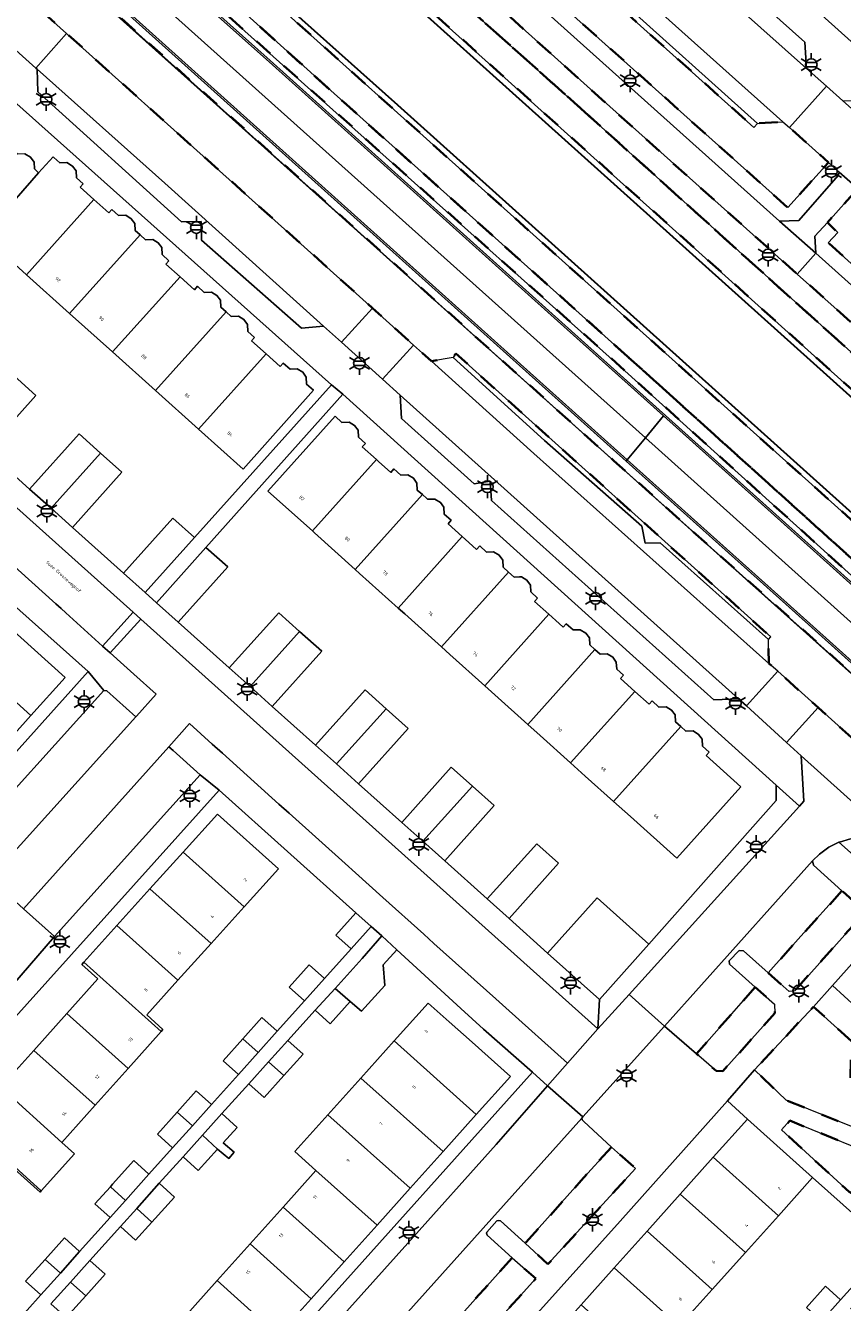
# Model space of a CAD drawing. Extents: x 105780 to 185197, y 477999 to 525027.
# Tile 74 of 562: x 105873 to 105963, y 479051 to 479191. Entities that reach past the tile are written whole.
import ezdxf
from ezdxf.enums import TextEntityAlignment as Align

# ---------------------------------------------------------------- set-up
doc = ezdxf.new("R2010")
doc.units = 0
doc.linetypes.add('XX-HIDDEN', pattern=[4, 2, -2])
for name, color, linetype, lineweight in [('B-GV-GR-MATERIAALGRENS-G', 252, 'XX-HIDDEN', 35), ('B-RO-IE-MEUBILAIR_WEGMEUBILAIR-S', 252, 'Continuous', 25), ('B-RO-IE-TERREINAFSCHEIDING_KUNSTMATIG_HEKWERK-G', 252, 'IE-TERREINAFSCHEIDING-KUNSTMATIG', 18), ('B-WE-GK-KADEMUUR-G', 252, 'Continuous', 18), ('B-WE-GW-WATERGANG_SLOOT_INSTEEK-G', 252, 'Continuous', 30), ('B-XX-KG-KADASTRAAL_BEBOUWING-G', 252, 'Continuous', 20), ('B1-WE-GW-TALUD_KRUIN-G', 252, 'Continuous', 25), ('B1-WE-OG-BEBOUWING-T18', 7, 'Continuous', 18), ('B1-WE-OG-TERREIN_ERF-GV', 252, 'Continuous', 18), ('B1-WE-OG-TOPOGRAFIE-T18', 10, 'Continuous', 18), ('B1-WE-VH-VERHARDING_ASFALT-GV', 252, 'Continuous', 18), ('B1-WE-VH-VERHARDING_BETON-GV', 252, 'Continuous', 18), ('B1-WE-VH-VERHARDING_BETONSTRAATSTEEN-GV', 252, 'Continuous', 18), ('B1-WE-VH-VERHARDING_TEGEL-GV', 252, 'Continuous', 18)]:
    doc.layers.add(name, color=color, linetype=linetype, lineweight=lineweight)
doc.styles.add('NLCS-ISO', font='NLCS-ISO.ttf')
doc.styles.add('NLCS-ISO-M200-T18', font='NLCS-ISO.ttf', dxfattribs={"height": 0.36})
doc.linetypes.add('IE-TERREINAFSCHEIDING-KUNSTMATIG', pattern='A,4,[82,NLCS.SHX,S=0.75,R=90,X=0,Y=0],4,-2', length=10)

# ---------------------------------------------------------------- blocks, each defined once
blk = doc.blocks.new('B-SIE-WEG_LICHTMAST-SO')
at = {"ltscale": 0.1}
for p, q in [((-1.1, 0.63), (-2.19, 1.27)), ((0, 1.27), (0, 2.53)), ((1.1, 0.63), (2.19, 1.27)), ((-1.1, -0.63), (-2.19, -1.27)), ((0, -1.27), (0, -2.53)), ((1.1, -0.63), (2.19, -1.27))]:
    blk.add_line(p, q, dxfattribs=at)
at = {"flags": 128}
for points in [[(-1.16, 0.5), (1.16, 0.5)], [(-1.16, -0.5), (1.16, -0.5)]]:
    blk.add_lwpolyline(points, dxfattribs=at)
at = {"ltscale": 0.1}
blk.add_circle((0, 0), 1.27, dxfattribs=at)
at = {"style": 'NLCS-ISO'}
blk.add_attdef('TYPE', text='', height=1.8, dxfattribs=at).set_placement((0, 2.53), align=Align.BOTTOM_CENTER)

msp = doc.modelspace()

# ---------------------------------------------------------------- linework, layer by layer
at = {"layer": 'B-GV-GR-MATERIAALGRENS-G', "flags": 128}
for points in [[(105920.923, 479208.798), (105915.723, 479213.514), (105905.368, 479221.765), (105905.623, 479222.053), (105903.07, 479224.243), (105901.876, 479223.103), (105902.056, 479220.428), (105918.638, 479205.345), (105956.857, 479171.118), (105961.325, 479176.026), (105957.042, 479179.85), (105956.329, 479180.487), (105953.571, 479180.314), (105953.166, 479179.869)], [(105939.877, 479179.925), (105896.946, 479218.491), (105896.138, 479217.514), (105896.268, 479217.401), (105896.035, 479217.139), (105895.448, 479216.479), (105911.867, 479201.908), (105934.221, 479181.953), (105952.225, 479165.683), (105983.564, 479137.568), (106000, 479122.916), (106001.822, 479121.292), (106006.945, 479117.458), (106007.087, 479117.465), (106007.381, 479117.168), (106008.544, 479118.506), (106000, 479126.146), (105968.964, 479153.959), (105957.901, 479163.835)], [(105934.221, 479181.953), (105911.867, 479201.908), (105895.448, 479216.479), (105893.584, 479214.383), (105950.394, 479163.324), (106001.767, 479117.152), (106002.444, 479116.543), (106006.945, 479117.458), (106001.822, 479121.292), (106000, 479122.916), (105983.564, 479137.568), (105952.225, 479165.683)], [(105884.467, 479204.121), (105906.877, 479183.894), (105939.332, 479154.842), (105995.66, 479104.056), (105995.376, 479108.648), (105943.164, 479155.477), (105913.814, 479181.801), (105886.458, 479206.335)], [(105939.332, 479154.842), (105906.877, 479183.894), (105884.467, 479204.121), (105884.233, 479203.858), (105884.001, 479203.596), (105883.914, 479203.67), (105883.399, 479203.02), (105939.053, 479153.267), (105963.828, 479130.888), (105994.808, 479103.103), (105995.66, 479104.056)], [(105877.665, 479197.493), (105877.749, 479197.586), (105878.102, 479197.972), (105878.04, 479198.031), (105877.881, 479197.853), (105877.834, 479197.801), (105877.526, 479197.461), (105874.192, 479193.544), (105877.988, 479190.143), (105911.437, 479160.119), (105915.93, 479156.078), (105917.902, 479154.305), (105920.254, 479154.698), (105920.564, 479155.143), (105955.013, 479124.165), (105954.745, 479123.884), (105954.811, 479121.274), (105955.775, 479120.406), (105960.174, 479116.442), (105963.822, 479113.155), (105965.738, 479115.364), (105967.772, 479113.632), (105965.865, 479111.314), (105967.416, 479109.916), (105969.289, 479111.975), (105974.549, 479107.266), (105974.231, 479106.911), (105975.011, 479106.212), (106000, 479083.841), (106008.397, 479076.328), (106008.22, 479076.115), (106014.205, 479070.792), (106018.552, 479071.109), (106000, 479087.768), (105969.795, 479114.892), (105937.855, 479143.418), (105925.486, 479154.503), (105877.646, 479197.472)], [(105973.583, 479161.697), (105973.967, 479162.117), (105973.822, 479164.828), (105972.171, 479166.309), (105969.577, 479168.636), (105964.519, 479173.174), (105961.193, 479169.472), (105962.329, 479168.369), (105961.292, 479167.249), (105968.1, 479161.119), (105980.78, 479149.701), (106000, 479132.538), (106005.948, 479127.185), (106009.444, 479124.039), (106009.808, 479124.457), (106011.495, 479122.932), (106013.12, 479124.73), (106010.494, 479127.648), (106006.125, 479133.625), (106003.296, 479133.96), (106002.882, 479133.547), (106002.138, 479134.668), (106000, 479137.367), (105998.792, 479138.703), (105997.405, 479140.069), (105993.437, 479143.81)], [(105962.792, 479096.413), (105958.309, 479091.443), (105954.712, 479087.454), (105957.028, 479085.391), (105957.627, 479085.49), (105964.638, 479093.314), (105964.514, 479094.856)], [(105953.309, 479085.874), (105950.754, 479082.975), (105946.881, 479078.58), (105949.023, 479076.721), (105949.754, 479076.691), (105955.458, 479083.025), (105955.406, 479084.004)], [(105963.83, 479079.964), (105959.673, 479083.738), (105953.233, 479076.828), (105956.7, 479073.503), (105966.654, 479069.494), (105978.466, 479064.645), (105979.503, 479065.734), (105972.118, 479072.439), (105968.462, 479073.94), (105963.721, 479075.85)], [(105963.566, 479063.496), (105974.183, 479059.215), (105974.949, 479053.311), (105981.336, 479060.231), (105978.893, 479062.492), (105978.181, 479062.74), (105968.515, 479066.618), (105957.104, 479071.278), (105956.195, 479070.269)], [(105937.571, 479068.397), (105934.274, 479064.718), (105928.146, 479057.878), (105930.63, 479055.593), (105940.214, 479066.061)], [(105926.714, 479056.282), (105921.49, 479050.46), (105915.766, 479044.082), (105918.235, 479041.736), (105929.293, 479054.004)]]:
    msp.add_lwpolyline(points, close=True, dxfattribs=at)
at = {"layer": 'B-RO-IE-TERREINAFSCHEIDING_KUNSTMATIG_HEKWERK-G', "flags": 128}
msp.add_lwpolyline([(105877.526, 479197.461), (106018.552, 479071.109)], dxfattribs=at)
at = {"layer": 'B-WE-GK-KADEMUUR-G', "flags": 128}
for points in [[(105780.506, 479314.962), (105803.335, 479294.468), (105861.245, 479242.48), (105888.773, 479217.777), (105890.39, 479216.316), (105893.123, 479213.862), (105950.062, 479162.747), (106001.588, 479116.491), (105995.321, 479109.471), (105943.577, 479155.947), (105914.187, 479182.345), (105886.813, 479206.76), (105882.524, 479210.784), (105845.165, 479244.34), (105800.291, 479284.645), (105780.506, 479302.415)], [(105780.506, 479301.362), (105799.647, 479284.195), (105843.912, 479244.494), (105882.092, 479210.251), (105886.458, 479206.335), (105913.814, 479181.801), (105943.164, 479155.477), (105995.376, 479108.648), (106000.1, 479113.925), (106002.444, 479116.543), (106001.767, 479117.152), (105950.394, 479163.324), (105893.584, 479214.383)]]:
    msp.add_lwpolyline(points, dxfattribs=at)
at = {"layer": 'B-WE-GW-WATERGANG_SLOOT_INSTEEK-G', "flags": 128}
msp.add_lwpolyline([(105780.506, 479302.415), (105800.291, 479284.645), (105845.165, 479244.34), (105882.524, 479210.784), (105886.813, 479206.76), (105914.187, 479182.345), (105943.577, 479155.947), (105995.321, 479109.471), (106001.588, 479116.491), (105950.062, 479162.747), (105893.123, 479213.862), (105890.39, 479216.316), (105888.773, 479217.777), (105861.245, 479242.48), (105803.335, 479294.468), (105780.506, 479314.962)], dxfattribs=at)
at = {"layer": 'B-XX-KG-KADASTRAAL_BEBOUWING-G', "flags": 128}
for points in [[(105874.921, 479174.914), (105874.459, 479175.326), (105874.419, 479176.088), (105874.03, 479176.611), (105873.421, 479176.983), (105872.643, 479176.956), (105871.889, 479177.624), (105871.557, 479177.251), (105869.975, 479178.664), (105862.581, 479170.421), (105867.278, 479166.188)], [(105880.969, 479171.984), (105879.473, 479173.324), (105879.806, 479173.696), (105879.061, 479174.363), (105879.021, 479175.125), (105878.632, 479175.649), (105878.024, 479176.02), (105877.245, 479175.993), (105876.593, 479176.573), (105876.501, 479176.655), (105874.921, 479174.914), (105867.278, 479166.188), (105867.411, 479166.068), (105869.027, 479167.864), (105873.596, 479163.765)], [(105886.011, 479168.137), (105885.489, 479168.604), (105885.446, 479169.366), (105885.059, 479169.89), (105884.451, 479170.261), (105883.672, 479170.234), (105882.93, 479170.897), (105882.597, 479170.525), (105880.969, 479171.984), (105873.596, 479163.765), (105878.303, 479159.543)], [(105890.386, 479163.546), (105888.845, 479164.926), (105889.179, 479165.298), (105888.435, 479165.965), (105888.394, 479166.727), (105888.005, 479167.251), (105887.397, 479167.622), (105886.618, 479167.595), (105886.011, 479168.137), (105878.303, 479159.543), (105883.008, 479155.322)], [(105895.429, 479159.7), (105894.862, 479160.206), (105894.821, 479160.968), (105894.431, 479161.492), (105893.824, 479161.863), (105893.045, 479161.836), (105892.303, 479162.499), (105891.97, 479162.127), (105890.386, 479163.546), (105883.008, 479155.322), (105887.715, 479151.1)], [(105899.804, 479155.109), (105898.219, 479156.528), (105898.552, 479156.9), (105897.808, 479157.567), (105897.767, 479158.329), (105897.378, 479158.853), (105896.77, 479159.224), (105895.991, 479159.197), (105895.429, 479159.7), (105887.715, 479151.1), (105892.421, 479146.879)], [(105899.804, 479155.109), (105892.421, 479146.879), (105897.28, 479142.52), (105904.979, 479151.14), (105904.235, 479151.807), (105904.195, 479152.57), (105903.806, 479153.094), (105903.198, 479153.465), (105902.419, 479153.438), (105901.677, 479154.1), (105901.344, 479153.729)], [(105872.25, 479152.705), (105866.859, 479146.667), (105869.228, 479144.546), (105874.628, 479150.577)], [(105911.884, 479143.557), (105910.328, 479144.955), (105910.662, 479145.327), (105909.921, 479145.992), (105909.88, 479146.754), (105909.491, 479147.278), (105908.883, 479147.649), (105908.104, 479147.622), (105907.352, 479148.297), (105900.005, 479140.111), (105904.867, 479135.747)], [(105881.676, 479144.27), (105879.342, 479146.358), (105873.942, 479140.327), (105876.284, 479138.231)], [(105881.676, 479144.27), (105876.284, 479138.231), (105878.626, 479136.135), (105884.026, 479142.166)], [(105916.893, 479139.734), (105916.344, 479140.227), (105916.303, 479140.989), (105915.912, 479141.513), (105915.306, 479141.884), (105914.527, 479141.856), (105913.774, 479142.533), (105913.439, 479142.16), (105912.103, 479143.36), (105911.884, 479143.557), (105904.867, 479135.747), (105905.09, 479135.547), (105909.548, 479131.545)], [(105921.266, 479135.137), (105919.701, 479136.54), (105920.036, 479136.913), (105919.291, 479137.581), (105919.251, 479138.343), (105918.862, 479138.866), (105918.254, 479139.238), (105917.475, 479139.211), (105917.375, 479139.301), (105916.893, 479139.734), (105909.548, 479131.545), (105910.027, 479131.115), (105914.256, 479127.32)], [(105891.987, 479135.04), (105889.611, 479137.166), (105884.211, 479131.135), (105886.587, 479129.009)], [(105926.332, 479131.261), (105925.733, 479131.801), (105925.692, 479132.563), (105925.303, 479133.087), (105924.695, 479133.458), (105923.915, 479133.431), (105923.164, 479134.106), (105922.83, 479133.734), (105921.978, 479134.498), (105921.266, 479135.137), (105914.256, 479127.32), (105914.964, 479126.684), (105918.988, 479123.072)], [(105893.227, 479133.948), (105887.817, 479127.907), (105890.203, 479125.77), (105895.613, 479131.811)], [(105930.737, 479126.636), (105929.173, 479128.04), (105929.507, 479128.412), (105928.761, 479129.08), (105928.722, 479129.84), (105928.333, 479130.366), (105927.725, 479130.737), (105927.51, 479130.73), (105926.944, 479130.71), (105926.332, 479131.261), (105918.988, 479123.072), (105919.901, 479122.253), (105923.723, 479118.823)], [(105903.475, 479124.772), (105901.192, 479126.816), (105895.782, 479120.775), (105898.061, 479118.735)], [(105935.765, 479122.794), (105935.204, 479123.298), (105935.163, 479124.06), (105934.774, 479124.584), (105934.166, 479124.955), (105933.387, 479124.928), (105932.634, 479125.604), (105932.3, 479125.233), (105931.851, 479125.636), (105930.737, 479126.636), (105923.723, 479118.823), (105924.838, 479117.822), (105928.418, 479114.608)], [(105867.344, 479121.606), (105874.068, 479115.577), (105877.808, 479119.72), (105871.11, 479125.787)], [(105903.475, 479124.772), (105898.061, 479118.735), (105900.481, 479116.568), (105905.891, 479122.609)], [(105867.344, 479121.606), (105865.585, 479123.191), (105861.966, 479119.174), (105863.726, 479117.589), (105870.445, 479111.564), (105874.068, 479115.577)], [(105940.125, 479118.208), (105938.561, 479119.611), (105938.896, 479119.984), (105938.152, 479120.65), (105938.111, 479121.414), (105937.722, 479121.938), (105937.544, 479122.047), (105937.114, 479122.309), (105936.335, 479122.282), (105935.765, 479122.794), (105928.418, 479114.608), (105929.775, 479113.39), (105933.114, 479110.393)], [(105912.925, 479116.31), (105910.627, 479118.368), (105905.217, 479112.327), (105907.511, 479110.273)], [(105945.161, 479114.36), (105944.593, 479114.871), (105944.552, 479115.633), (105944.163, 479116.155), (105943.555, 479116.528), (105942.776, 479116.501), (105942.023, 479117.176), (105941.689, 479116.805), (105940.125, 479118.208), (105933.114, 479110.393), (105934.711, 479108.959), (105937.816, 479106.172)], [(105912.925, 479116.31), (105907.511, 479110.273), (105909.915, 479108.12), (105915.325, 479114.161)], [(105945.161, 479114.36), (105937.816, 479106.172), (105939.648, 479104.528), (105944.734, 479099.963), (105951.746, 479107.777), (105947.951, 479111.185), (105948.285, 479111.557), (105947.541, 479112.225), (105947.5, 479112.987), (105947.382, 479113.145), (105947.111, 479113.511), (105946.503, 479113.882), (105945.724, 479113.855)], [(105922.362, 479107.861), (105920.054, 479109.927), (105914.644, 479103.886), (105916.945, 479101.826)], [(105922.362, 479107.861), (105916.945, 479101.826), (105919.342, 479099.679), (105924.752, 479105.72)], [(105890.723, 479100.645), (105897.408, 479094.651), (105901.168, 479098.816), (105894.477, 479104.803)], [(105923.989, 479095.518), (105926.383, 479093.374), (105931.793, 479099.415), (105929.399, 479101.559)], [(105890.723, 479100.645), (105887.099, 479096.631), (105893.784, 479090.637), (105897.408, 479094.651)], [(105887.099, 479096.631), (105883.476, 479092.618), (105890.162, 479086.624), (105893.784, 479090.637)], [(105941.667, 479090.574), (105935.999, 479095.649), (105930.589, 479089.608), (105936.257, 479084.533)], [(105909.621, 479094.012), (105907.436, 479091.576), (105909.106, 479090.079), (105911.291, 479092.515)], [(105883.476, 479092.618), (105879.853, 479088.605), (105888.318, 479081.015), (105888.518, 479081.239), (105886.745, 479082.839), (105890.162, 479086.624)], [(105912.621, 479088.305), (105914.088, 479089.937), (105912.469, 479091.49), (105910.318, 479089.023), (105907.344, 479085.719), (105909.017, 479084.299), (105910.254, 479083.252), (105912.792, 479086.066)], [(105879.853, 479088.605), (105879.64, 479088.369), (105881.404, 479086.771), (105878.015, 479082.992), (105884.71, 479076.988), (105888.318, 479081.015)], [(105906.181, 479086.816), (105904.511, 479088.313), (105902.326, 479085.878), (105903.996, 479084.381)], [(105909.017, 479084.299), (105907.344, 479085.719), (105905.162, 479083.366), (105906.829, 479081.866)], [(105922.33, 479079.875), (105919.827, 479082.094), (105917.513, 479084.121), (105913.795, 479079.99), (105922.789, 479071.939), (105926.531, 479076.113)], [(105878.015, 479082.992), (105874.405, 479078.966), (105881.103, 479072.96), (105884.71, 479076.988)], [(105901.017, 479081.057), (105899.348, 479082.554), (105897.274, 479080.242), (105898.944, 479078.745)], [(105898.944, 479078.745), (105897.274, 479080.242), (105895.099, 479077.816), (105896.769, 479076.319)], [(105874.405, 479078.966), (105870.796, 479074.941), (105877.449, 479068.882), (105881.103, 479072.96)], [(105902.176, 479080.049), (105900.083, 479077.723), (105901.753, 479076.226), (105903.843, 479078.549)], [(105913.795, 479079.99), (105910.163, 479075.938), (105919.181, 479067.914), (105922.789, 479071.939)], [(105901.753, 479076.226), (105900.083, 479077.723), (105897.92, 479075.318), (105899.587, 479073.818)], [(105870.796, 479074.941), (105867.393, 479071.146), (105865.615, 479072.739), (105865.409, 479072.509), (105875.217, 479063.611), (105878.831, 479067.643), (105877.449, 479068.882)], [(105910.163, 479075.938), (105906.559, 479071.916), (105915.572, 479063.889), (105919.181, 479067.914)], [(105893.83, 479073.04), (105892.16, 479074.537), (105890.066, 479072.201), (105891.735, 479070.704)], [(105865.409, 479072.509), (105861.799, 479068.483), (105868.499, 479062.476), (105871.928, 479066.298), (105873.701, 479064.697), (105875.082, 479063.46), (105875.217, 479063.611)], [(105891.735, 479070.704), (105890.066, 479072.201), (105887.912, 479069.799), (105889.582, 479068.303)], [(105894.975, 479072.045), (105892.861, 479069.695), (105894.504, 479068.169), (105895.718, 479067.132), (105896.302, 479067.816), (105895.12, 479068.853), (105896.642, 479070.545)], [(105906.559, 479071.916), (105902.954, 479067.895), (105905.253, 479065.834), (105911.964, 479059.864), (105915.572, 479063.889)], [(105952.469, 479071.447), (105948.722, 479067.269), (105955.836, 479060.889), (105959.578, 479065.063)], [(105894.504, 479068.169), (105892.861, 479069.695), (105890.719, 479067.314), (105892.386, 479065.814)], [(105886.99, 479065.412), (105885.321, 479066.908), (105883.013, 479064.335), (105882.766, 479064.06), (105884.427, 479062.554)], [(105948.722, 479067.269), (105945.108, 479063.24), (105952.223, 479056.859), (105955.836, 479060.889)], [(105905.253, 479065.834), (105901.669, 479061.835), (105908.357, 479055.84), (105911.964, 479059.864)], [(105882.766, 479064.06), (105881.072, 479062.171), (105882.742, 479060.674), (105884.427, 479062.554)], [(105888.122, 479064.428), (105885.648, 479061.679), (105887.318, 479060.182), (105889.789, 479062.928)], [(105945.108, 479063.24), (105941.496, 479059.212), (105948.611, 479052.83), (105952.223, 479056.859)], [(105887.318, 479060.182), (105885.648, 479061.679), (105883.865, 479059.697), (105885.533, 479058.197)], [(105901.669, 479061.835), (105898.061, 479057.81), (105904.749, 479051.815), (105908.357, 479055.84)], [(105879.409, 479056.956), (105877.739, 479058.452), (105875.634, 479056.105), (105877.305, 479054.61)], [(105941.496, 479059.212), (105937.883, 479055.183), (105944.999, 479048.801), (105948.611, 479052.83)], [(105898.061, 479057.81), (105894.453, 479053.785), (105901.14, 479047.79), (105904.749, 479051.815)], [(105877.305, 479054.61), (105875.634, 479056.105), (105873.491, 479053.715), (105875.161, 479052.218)], [(105880.526, 479055.985), (105878.404, 479053.627), (105880.075, 479052.131), (105882.193, 479054.485)], [(105937.883, 479055.183), (105934.27, 479051.155), (105941.387, 479044.772), (105944.999, 479048.801)], [(105894.453, 479053.785), (105890.845, 479049.76), (105897.532, 479043.765), (105901.14, 479047.79)], [(105880.075, 479052.131), (105878.404, 479053.627), (105876.269, 479051.255), (105877.937, 479049.754)], [(105962.641, 479051.674), (105960.976, 479053.171), (105958.903, 479050.868), (105960.57, 479049.373)]]:
    msp.add_lwpolyline(points, close=True, dxfattribs=at)
at = {"layer": 'B1-WE-GW-TALUD_KRUIN-G', "flags": 128}
for points in [[(106006.945, 479117.458), (106001.822, 479121.292), (106000, 479122.916), (105983.564, 479137.568), (105952.225, 479165.683), (105934.221, 479181.953), (105911.867, 479201.908), (105895.448, 479216.479)], [(105884.467, 479204.121), (105906.877, 479183.894), (105939.332, 479154.842), (105995.66, 479104.056)]]:
    msp.add_lwpolyline(points, dxfattribs=at)
at = {"layer": 'B1-WE-OG-TERREIN_ERF-GV', "flags": 128}
for points in [[(105938.545, 479211.951), (105967.017, 479186.378), (105969.383, 479186.518), (105980.199, 479198.442)], [(105872.25, 479152.705), (105874.628, 479150.577), (105869.228, 479144.546), (105873.942, 479140.327), (105879.342, 479146.358), (105881.676, 479144.27), (105884.026, 479142.166), (105878.626, 479136.135), (105884.211, 479131.135), (105889.611, 479137.166), (105891.987, 479135.04), (105906.947, 479151.725), (105868.079, 479186.375)], [(105873.421, 479176.983), (105874.03, 479176.611), (105874.419, 479176.088), (105874.459, 479175.326), (105874.921, 479174.914), (105876.501, 479176.655), (105876.593, 479176.573), (105877.245, 479175.993), (105878.024, 479176.02), (105878.632, 479175.649), (105879.021, 479175.125), (105879.061, 479174.363), (105879.806, 479173.696), (105879.473, 479173.324), (105880.969, 479171.984), (105882.597, 479170.525), (105882.93, 479170.897), (105883.672, 479170.234), (105884.451, 479170.261), (105885.059, 479169.89), (105885.446, 479169.366), (105885.489, 479168.604), (105886.011, 479168.137), (105886.618, 479167.595), (105887.397, 479167.622), (105888.005, 479167.251), (105888.394, 479166.727), (105888.435, 479165.965), (105889.179, 479165.298), (105888.845, 479164.926), (105890.386, 479163.546), (105891.97, 479162.127), (105892.303, 479162.499), (105893.045, 479161.836), (105893.824, 479161.863), (105894.431, 479161.492), (105894.821, 479160.968), (105894.862, 479160.206), (105895.429, 479159.7), (105895.991, 479159.197), (105896.77, 479159.224), (105897.378, 479158.853), (105897.767, 479158.329), (105897.808, 479157.567), (105898.552, 479156.9), (105898.219, 479156.528), (105899.804, 479155.109), (105901.344, 479153.729), (105901.677, 479154.1), (105902.419, 479153.438), (105903.198, 479153.465), (105903.806, 479153.094), (105904.195, 479152.57), (105904.235, 479151.807), (105904.979, 479151.14), (105897.28, 479142.52), (105892.421, 479146.879), (105887.715, 479151.1), (105883.008, 479155.322), (105878.303, 479159.543), (105873.596, 479163.765), (105869.027, 479167.864)], [(105831.603, 479066.037), (105880.329, 479120.4), (105865.356, 479133.716)], [(105871.11, 479125.787), (105877.808, 479119.72), (105874.068, 479115.577), (105870.445, 479111.564)], [(105872.182, 479048.895), (105875.161, 479052.218), (105873.491, 479053.715), (105875.634, 479056.105), (105877.739, 479058.452), (105879.409, 479056.956), (105882.742, 479060.674), (105881.072, 479062.171), (105882.766, 479064.06), (105883.013, 479064.335), (105885.321, 479066.908), (105886.99, 479065.412), (105889.582, 479068.303), (105887.912, 479069.799), (105890.066, 479072.201), (105892.16, 479074.537), (105893.83, 479073.04), (105896.769, 479076.319), (105895.099, 479077.816), (105897.274, 479080.242), (105899.348, 479082.554), (105901.017, 479081.057), (105903.996, 479084.381), (105902.326, 479085.878), (105904.511, 479088.313), (105906.181, 479086.816), (105909.106, 479090.079), (105907.436, 479091.576), (105909.621, 479094.012), (105894.683, 479107.426), (105845.838, 479053.151)], [(105870.796, 479074.941), (105874.405, 479078.966), (105878.015, 479082.992), (105881.404, 479086.771), (105879.64, 479088.369), (105879.853, 479088.605), (105883.476, 479092.618), (105887.099, 479096.631), (105890.723, 479100.645), (105894.477, 479104.803), (105901.168, 479098.816), (105897.408, 479094.651), (105893.784, 479090.637), (105890.162, 479086.624), (105886.745, 479082.839), (105888.518, 479081.239), (105888.318, 479081.015), (105884.71, 479076.988), (105881.103, 479072.96), (105877.449, 479068.882), (105878.831, 479067.643), (105875.217, 479063.611), (105875.082, 479063.46), (105873.701, 479064.697), (105871.928, 479066.298)], [(105880.302, 479022.363), (105928.937, 479076.582), (105923.596, 479081.268), (105921.105, 479083.526), (105914.088, 479089.937), (105912.621, 479088.305), (105912.792, 479086.066), (105910.254, 479083.252), (105909.017, 479084.299), (105906.829, 479081.866), (105905.162, 479083.366), (105902.176, 479080.049), (105903.843, 479078.549), (105901.753, 479076.226), (105899.587, 479073.818), (105897.92, 479075.318), (105894.975, 479072.045), (105896.642, 479070.545), (105895.12, 479068.853), (105896.302, 479067.816), (105895.718, 479067.132), (105894.504, 479068.169), (105892.386, 479065.814), (105890.719, 479067.314), (105888.122, 479064.428), (105889.789, 479062.928), (105887.318, 479060.182), (105885.533, 479058.197), (105883.865, 479059.697), (105880.526, 479055.985), (105882.193, 479054.485), (105880.075, 479052.131), (105877.937, 479049.754)], [(105890.845, 479049.76), (105894.453, 479053.785), (105898.061, 479057.81), (105901.669, 479061.835), (105905.253, 479065.834), (105902.954, 479067.895), (105906.559, 479071.916), (105910.163, 479075.938), (105913.795, 479079.99), (105917.513, 479084.121), (105919.827, 479082.094), (105922.33, 479079.875), (105926.531, 479076.113), (105922.789, 479071.939), (105919.181, 479067.914), (105915.572, 479063.889), (105911.964, 479059.864), (105908.357, 479055.84), (105904.749, 479051.815), (105901.14, 479047.79)], [(105958.903, 479050.868), (105960.976, 479053.171), (105962.641, 479051.674), (105965.748, 479055.127), (105964.083, 479056.625), (105966.289, 479059.076), (105959.578, 479065.063), (105955.836, 479060.889), (105952.223, 479056.859), (105948.611, 479052.83), (105944.999, 479048.801)]]:
    msp.add_lwpolyline(points, dxfattribs=at)
for points in [[(105908.18, 479150.712), (105893.227, 479133.948), (105895.613, 479131.811), (105890.203, 479125.77), (105895.782, 479120.775), (105901.192, 479126.816), (105903.475, 479124.772), (105905.891, 479122.609), (105900.481, 479116.568), (105905.217, 479112.327), (105910.627, 479118.368), (105912.925, 479116.31), (105915.325, 479114.161), (105909.915, 479108.12), (105914.644, 479103.886), (105920.054, 479109.927), (105922.362, 479107.861), (105924.752, 479105.72), (105919.342, 479099.679), (105923.989, 479095.518), (105929.399, 479101.559), (105931.793, 479099.415), (105926.383, 479093.374), (105930.589, 479089.608), (105935.999, 479095.649), (105941.667, 479090.574), (105955.598, 479106.299), (105955.603, 479107.95)], [(105939.648, 479104.528), (105937.816, 479106.172), (105934.711, 479108.959), (105933.114, 479110.393), (105929.775, 479113.39), (105928.418, 479114.608), (105924.838, 479117.822), (105923.723, 479118.823), (105919.901, 479122.253), (105918.988, 479123.072), (105914.964, 479126.684), (105914.256, 479127.32), (105910.027, 479131.115), (105909.548, 479131.545), (105905.09, 479135.547), (105904.867, 479135.747), (105900.005, 479140.111), (105907.352, 479148.297), (105908.104, 479147.622), (105908.883, 479147.649), (105909.491, 479147.278), (105909.88, 479146.754), (105909.921, 479145.992), (105910.662, 479145.327), (105910.328, 479144.955), (105911.884, 479143.557), (105912.103, 479143.36), (105913.439, 479142.16), (105913.774, 479142.533), (105914.527, 479141.856), (105915.306, 479141.884), (105915.912, 479141.513), (105916.303, 479140.989), (105916.344, 479140.227), (105916.893, 479139.734), (105917.375, 479139.301), (105917.475, 479139.211), (105918.254, 479139.238), (105918.862, 479138.866), (105919.251, 479138.343), (105919.291, 479137.581), (105920.036, 479136.913), (105919.701, 479136.54), (105921.266, 479135.137), (105921.978, 479134.498), (105922.83, 479133.734), (105923.164, 479134.106), (105923.915, 479133.431), (105924.695, 479133.458), (105925.303, 479133.087), (105925.692, 479132.563), (105925.733, 479131.801), (105926.332, 479131.261), (105926.944, 479130.71), (105927.51, 479130.73), (105927.725, 479130.737), (105928.333, 479130.366), (105928.722, 479129.84), (105928.761, 479129.08), (105929.507, 479128.412), (105929.173, 479128.04), (105930.737, 479126.636), (105931.851, 479125.636), (105932.3, 479125.233), (105932.634, 479125.604), (105933.387, 479124.928), (105934.166, 479124.955), (105934.774, 479124.584), (105935.163, 479124.06), (105935.204, 479123.298), (105935.765, 479122.794), (105936.335, 479122.282), (105937.114, 479122.309), (105937.544, 479122.047), (105937.722, 479121.938), (105938.111, 479121.414), (105938.152, 479120.65), (105938.896, 479119.984), (105938.561, 479119.611), (105940.125, 479118.208), (105941.689, 479116.805), (105942.023, 479117.176), (105942.776, 479116.501), (105943.555, 479116.528), (105944.163, 479116.155), (105944.552, 479115.633), (105944.593, 479114.871), (105945.161, 479114.36), (105945.724, 479113.855), (105946.503, 479113.882), (105947.111, 479113.511), (105947.382, 479113.145), (105947.5, 479112.987), (105947.541, 479112.225), (105948.285, 479111.557), (105947.951, 479111.185), (105951.746, 479107.777), (105944.734, 479099.963)], [(105971.692, 479090.536), (105974.108, 479088.37), (105975.657, 479090.044), (105970.798, 479094.341), (105969.074, 479094.259), (105961.758, 479086.072), (105964.321, 479083.726), (105967.528, 479087.266), (105968.209, 479086.644)], [(105927.044, 479043.098), (105930.657, 479047.127), (105934.27, 479051.155), (105937.883, 479055.183), (105941.496, 479059.212), (105945.108, 479063.24), (105948.722, 479067.269), (105952.469, 479071.447), (105950.255, 479073.436), (105938.522, 479060.284), (105921.102, 479040.898), (105923.299, 479038.923)]]:
    msp.add_lwpolyline(points, close=True, dxfattribs=at)
at = {"layer": 'B1-WE-VH-VERHARDING_ASFALT-GV', "flags": 128}
for points in [[(105938.024, 479196.882), (105956.329, 479180.487), (105957.042, 479179.85), (105961.107, 479184.371), (105958.904, 479186.313), (105939.267, 479203.851)], [(105972.12, 479105.677), (105967.416, 479109.916), (105965.865, 479111.314), (105963.822, 479113.155), (105960.174, 479116.442), (105956.738, 479112.607), (105958.331, 479111.157), (105969.807, 479100.848), (105971.075, 479099.88), (105989.936, 479082.98), (105990.67, 479082.322), (106000, 479073.962), (106004.88, 479069.59), (106007.614, 479067.072), (106007.704, 479066.989)], [(105891.18, 479023.445), (105934.326, 479071.562), (105934.438, 479071.687), (105930.597, 479075.1), (105924.951, 479068.686), (105915.32, 479057.9), (105881.8, 479020.563)]]:
    msp.add_lwpolyline(points, dxfattribs=at)
for points in [[(105877.988, 479190.143), (105874.632, 479186.357), (105874.769, 479186.235), (105888.711, 479173.774), (105906.09, 479158.149), (105908.063, 479156.376), (105911.437, 479160.119)], [(105929.104, 479144.234), (105917.902, 479154.305), (105915.93, 479156.078), (105912.53, 479152.359), (105914.48, 479150.606), (105951.463, 479117.411), (105952.333, 479116.619), (105955.775, 479120.406), (105954.811, 479121.274)], [(105959.568, 479099.7), (105960.318, 479100.406), (105961.367, 479101.172), (105962.467, 479101.709), (105962.515, 479101.732), (105963.733, 479102.072), (105965.181, 479102.256), (105966.553, 479102.197), (105967.65, 479101.935), (105968.818, 479101.435), (105969.807, 479100.848), (105958.331, 479111.157), (105958.625, 479106.218), (105958.13, 479105.67), (105939.521, 479085.059), (105943.39, 479081.618)]]:
    msp.add_lwpolyline(points, close=True, dxfattribs=at)
at = {"layer": 'B1-WE-VH-VERHARDING_BETON-GV', "flags": 128}
for points in [[(105895.009, 479224.264), (105868.804, 479247.764), (105833.811, 479279.145), (105831.087, 479281.531), (105829.104, 479279.316), (105892.747, 479222.242), (105894.367, 479220.789), (105896.543, 479218.85), (105896.946, 479218.491), (105939.877, 479179.925), (105957.901, 479163.835), (105959.933, 479166.109), (105955.963, 479169.603), (105900.427, 479219.388)], [(105869.194, 479214.722), (105867.203, 479212.366), (105886.083, 479195.439), (105941.3, 479145.925), (105943.282, 479148.321), (105930.618, 479159.675), (105900.13, 479187.045), (105888.359, 479197.544), (105882.506, 479202.819), (105882.202, 479203.088), (105882.126, 479202.999), (105880.141, 479204.757), (105878.939, 479205.847), (105878.999, 479205.911), (105878.994, 479205.915), (105879.131, 479206.069), (105878.93, 479206.251), (105869.529, 479214.695), (105869.325, 479214.877)], [(105867.203, 479212.366), (105865.191, 479209.983), (105875.838, 479200.422), (105876.041, 479200.242), (105876.068, 479200.218), (105878.299, 479198.244), (105878.326, 479198.22), (105880.954, 479195.895), (105926.209, 479155.262), (105939.313, 479143.522), (105940.039, 479144.399), (105941.3, 479145.925), (105886.083, 479195.439)], [(105972.22, 479155.109), (105967.01, 479159.773), (105959.933, 479166.109), (105957.901, 479163.835), (105968.964, 479153.959), (106000, 479126.146), (106008.544, 479118.506), (106010.56, 479120.761), (106004.841, 479125.887), (106000, 479130.227), (105988.714, 479140.242)], [(105943.282, 479148.321), (105941.3, 479145.925), (105955.152, 479133.504), (105997.651, 479095.37), (106016.18, 479078.757), (106018.095, 479081.193), (105999, 479098.314), (105961.822, 479131.697)], [(105941.3, 479145.925), (105940.039, 479144.399), (105939.313, 479143.522), (105957.838, 479126.924), (105999, 479090.006), (106014.264, 479076.322), (106016.18, 479078.757), (105997.651, 479095.37), (105955.152, 479133.504)]]:
    msp.add_lwpolyline(points, close=True, dxfattribs=at)
at = {"layer": 'B1-WE-VH-VERHARDING_BETONSTRAATSTEEN-GV', "flags": 128}
for points in [[(105926.397, 479218.041), (105923.677, 479217.858), (105939.267, 479203.851), (105958.904, 479186.313), (105958.732, 479189.202)], [(105882.202, 479203.088), (105882.506, 479202.819), (105888.359, 479197.544), (105900.13, 479187.045), (105930.618, 479159.675), (105943.282, 479148.321), (105961.822, 479131.697), (105999, 479098.314), (106018.095, 479081.193), (106019.234, 479080.172), (106024.371, 479075.587), (106024.406, 479075.627), (106024.062, 479075.931), (106022.767, 479077.109), (106022.811, 479077.19), (106022.781, 479077.217), (106019.388, 479080.289), (105999, 479098.569), (105961.949, 479131.838), (105930.745, 479159.816), (105900.257, 479187.187), (105888.49, 479197.701), (105882.639, 479202.969), (105882.33, 479203.239)], [(105871.814, 479195.667), (105871.055, 479196.344), (105870.307, 479197.012), (105866.765, 479200.174), (105866.357, 479200.538), (105863.093, 479196.67), (105870.96, 479189.639), (105874.632, 479186.357), (105877.988, 479190.143), (105874.192, 479193.544)], [(105878.299, 479198.244), (105878.185, 479198.119), (105878.214, 479198.094), (105880.948, 479195.645), (105926.082, 479155.121), (105939.192, 479143.375), (105939.313, 479143.522), (105926.209, 479155.262), (105880.954, 479195.895), (105878.326, 479198.22)], [(105938.024, 479196.882), (105938.193, 479194.127), (105953.571, 479180.314), (105956.329, 479180.487)], [(105888.711, 479173.774), (105874.769, 479186.235), (105874.847, 479183.747), (105890.563, 479169.541), (105892.705, 479169.588), (105892.754, 479167.538), (105903.668, 479157.924), (105906.09, 479158.149)], [(105962.904, 479182.786), (105961.107, 479184.371), (105957.042, 479179.85), (105961.325, 479176.026), (105962.493, 479174.983), (105964.519, 479173.174), (105969.577, 479168.636), (105973.691, 479173.221)], [(105845.634, 479162.381), (105843.661, 479164.147), (105841.762, 479164.088), (105839.318, 479161.368), (105843.99, 479157.2), (105847.386, 479154.156), (105848.504, 479153.153), (105855.267, 479147.092), (105856.386, 479146.089), (105862.962, 479140.194), (105864.081, 479139.191), (105866.489, 479137.033), (105870.417, 479133.512), (105871.536, 479132.509), (105876.791, 479127.798), (105877.385, 479127.265), (105877.908, 479126.793), (105881.923, 479123.172), (105885.265, 479126.874)], [(105911.437, 479160.119), (105908.063, 479156.376), (105912.53, 479152.359), (105915.93, 479156.078)], [(105930.271, 479145.655), (105920.254, 479154.698), (105917.902, 479154.305), (105929.104, 479144.234), (105954.811, 479121.274), (105954.745, 479123.884), (105942.912, 479134.435), (105941.252, 479134.408), (105940.911, 479136.275)], [(105914.48, 479150.606), (105914.618, 479148.041), (105922.566, 479140.901), (105924.308, 479141.203), (105924.454, 479139.092), (105948.781, 479117.279), (105951.463, 479117.411)], [(105939.313, 479143.522), (105939.192, 479143.375), (105957.711, 479126.782), (105999, 479089.748), (106014.981, 479075.419), (106019.049, 479071.798), (106019.112, 479071.742), (106019.129, 479071.762), (106020.406, 479070.633), (106024.911, 479066.496), (106026.491, 479065.06), (106026.321, 479064.873), (106026.523, 479065.092), (106031.85, 479060.318), (106032.002, 479060.447), (106025.102, 479066.62), (106020.577, 479070.637), (106015.139, 479075.538), (106014.264, 479076.322), (105999, 479090.006), (105957.838, 479126.924)], [(105886.106, 479126.12), (105885.265, 479126.874), (105881.923, 479123.172), (105882.761, 479122.416)], [(105886.106, 479126.12), (105882.761, 479122.416), (105884.238, 479121.084), (105885.354, 479120.078), (105887.774, 479117.895), (105885.625, 479115.492), (105885.555, 479115.414), (105869.568, 479097.746), (105873.268, 479094.453), (105889.174, 479112.151), (105891.408, 479114.69), (105893.904, 479112.449), (105895.022, 479111.445), (105901.201, 479105.896), (105902.319, 479104.892), (105908.454, 479099.383), (105909.572, 479098.38), (105912.574, 479095.684), (105917.049, 479091.666), (105918.167, 479090.662), (105924.914, 479084.603), (105926.032, 479083.599), (105932.76, 479077.558), (105936.095, 479081.332)], [(105955.775, 479120.406), (105952.333, 479116.619), (105956.738, 479112.607), (105960.174, 479116.442)], [(105885.555, 479115.414), (105882.373, 479118.284), (105882.071, 479118.301), (105866.371, 479100.95), (105866.383, 479100.68), (105866.538, 479100.48), (105867.441, 479099.639), (105869.568, 479097.746)], [(105892.578, 479109.082), (105889.641, 479111.73), (105889.174, 479112.151), (105873.268, 479094.453), (105876.674, 479091.421)], [(105958.309, 479091.443), (105962.792, 479096.413), (105959.681, 479099.225), (105959.568, 479099.7), (105943.39, 479081.618), (105946.881, 479078.58), (105950.754, 479082.975), (105953.309, 479085.874), (105950.503, 479088.376), (105950.467, 479088.766), (105951.542, 479089.889), (105952.017, 479089.855), (105954.712, 479087.454)], [(105943.39, 479081.618), (105939.521, 479085.059), (105936.095, 479081.332), (105932.76, 479077.558), (105930.597, 479075.1), (105934.438, 479071.687)]]:
    msp.add_lwpolyline(points, close=True, dxfattribs=at)
msp.add_lwpolyline([(105921.49, 479050.46), (105926.714, 479056.282), (105923.993, 479058.745), (105923.924, 479058.976), (105923.948, 479059.085), (105925.046, 479060.33), (105925.22, 479060.377), (105925.429, 479060.319), (105928.146, 479057.878), (105934.274, 479064.718), (105937.571, 479068.397), (105934.545, 479071.175), (105934.369, 479071.373), (105934.326, 479071.562), (105891.18, 479023.445)], dxfattribs=at)
at = {"layer": 'B1-WE-VH-VERHARDING_TEGEL-GV', "flags": 128}
for points in [[(105900.427, 479219.388), (105955.963, 479169.603), (105958.08, 479169.688), (105962.376, 479174.624), (105962.493, 479174.983), (105961.325, 479176.026), (105956.857, 479171.118), (105918.638, 479205.345)], [(105926.397, 479218.041), (105958.732, 479189.202), (105958.904, 479186.313), (105961.107, 479184.371), (105962.904, 479182.786), (105969.491, 479182.924), (105970.092, 479183.608), (105967.017, 479186.378), (105938.545, 479211.951)], [(105920.923, 479208.798), (105953.166, 479179.869), (105953.571, 479180.314), (105938.193, 479194.127)], [(105868.079, 479186.375), (105906.947, 479151.725), (105908.18, 479150.712), (105955.603, 479107.95), (105958.13, 479105.67), (105958.625, 479106.218), (105958.331, 479111.157), (105956.738, 479112.607), (105952.333, 479116.619), (105951.463, 479117.411), (105948.781, 479117.279), (105924.454, 479139.092), (105924.308, 479141.203), (105922.566, 479140.901), (105914.618, 479148.041), (105914.48, 479150.606), (105912.53, 479152.359), (105908.063, 479156.376), (105906.09, 479158.149), (105903.668, 479157.924), (105892.754, 479167.538), (105892.705, 479169.588), (105890.563, 479169.541), (105874.847, 479183.747), (105874.769, 479186.235), (105874.632, 479186.357), (105870.96, 479189.639)], [(105845.634, 479162.381), (105885.265, 479126.874), (105886.106, 479126.12), (105936.095, 479081.332), (105936.257, 479084.533), (105930.589, 479089.608), (105926.383, 479093.374), (105923.989, 479095.518), (105919.342, 479099.679), (105916.945, 479101.826), (105914.644, 479103.886), (105909.915, 479108.12), (105907.511, 479110.273), (105905.217, 479112.327), (105900.481, 479116.568), (105898.061, 479118.735), (105895.782, 479120.775), (105890.203, 479125.77), (105887.817, 479127.907), (105886.587, 479129.009), (105884.211, 479131.135), (105878.626, 479136.135), (105876.284, 479138.231), (105873.942, 479140.327), (105869.228, 479144.546)], [(105865.356, 479133.716), (105880.329, 479120.4), (105882.071, 479118.301), (105882.373, 479118.284), (105885.555, 479115.414), (105885.625, 479115.492), (105887.774, 479117.895), (105885.354, 479120.078), (105884.238, 479121.084), (105882.761, 479122.416), (105881.923, 479123.172), (105877.908, 479126.793), (105877.385, 479127.265), (105876.791, 479127.798), (105871.536, 479132.509)], [(105970.798, 479094.341), (105962.467, 479101.709), (105961.367, 479101.172), (105960.318, 479100.406), (105959.568, 479099.7), (105959.681, 479099.225), (105962.792, 479096.413), (105964.514, 479094.856)], [(105963.733, 479102.072), (105962.515, 479101.732), (105962.467, 479101.709), (105970.798, 479094.341)], [(105921.102, 479040.898), (105938.522, 479060.284), (105950.255, 479073.436), (105953.233, 479076.828), (105959.673, 479083.738), (105961.758, 479086.072), (105969.074, 479094.259)], [(105964.638, 479093.314), (105957.627, 479085.49), (105957.028, 479085.391), (105954.712, 479087.454), (105952.017, 479089.855), (105951.542, 479089.889), (105950.467, 479088.766), (105950.503, 479088.376), (105953.309, 479085.874), (105955.406, 479084.004), (105955.458, 479083.025), (105949.754, 479076.691), (105949.023, 479076.721), (105946.881, 479078.58), (105943.39, 479081.618), (105934.438, 479071.687), (105934.326, 479071.562), (105934.369, 479071.373), (105934.545, 479071.175), (105937.571, 479068.397), (105940.214, 479066.061), (105930.63, 479055.593), (105928.146, 479057.878), (105925.429, 479060.319), (105925.22, 479060.377), (105925.046, 479060.33), (105923.948, 479059.085), (105923.924, 479058.976), (105923.993, 479058.745), (105926.714, 479056.282), (105929.293, 479054.004), (105918.235, 479041.736)], [(105876.269, 479051.255), (105878.404, 479053.627), (105880.526, 479055.985), (105883.865, 479059.697), (105885.648, 479061.679), (105888.122, 479064.428), (105890.719, 479067.314), (105892.861, 479069.695), (105894.975, 479072.045), (105897.92, 479075.318), (105900.083, 479077.723), (105902.176, 479080.049), (105905.162, 479083.366), (105907.344, 479085.719), (105910.318, 479089.023), (105912.469, 479091.49), (105911.291, 479092.515), (105909.106, 479090.079), (105906.181, 479086.816), (105903.996, 479084.381), (105901.017, 479081.057), (105898.944, 479078.745), (105896.769, 479076.319), (105893.83, 479073.04), (105891.735, 479070.704), (105889.582, 479068.303), (105886.99, 479065.412), (105884.427, 479062.554), (105882.742, 479060.674), (105879.409, 479056.956), (105877.305, 479054.61), (105875.161, 479052.218), (105872.182, 479048.895)], [(105964.321, 479083.726), (105961.758, 479086.072), (105959.673, 479083.738), (105963.83, 479079.964)], [(105881.8, 479020.563), (105915.32, 479057.9), (105924.951, 479068.686), (105930.597, 479075.1), (105928.937, 479076.582), (105880.302, 479022.363)], [(105966.654, 479069.494), (105956.7, 479073.503), (105953.233, 479076.828), (105950.255, 479073.436), (105952.469, 479071.447), (105959.578, 479065.063), (105966.289, 479059.076)], [(105963.716, 479050.691), (105966.822, 479054.146), (105969.026, 479056.599), (105967.954, 479057.578), (105965.748, 479055.127), (105962.641, 479051.674), (105960.57, 479049.373)]]:
    msp.add_lwpolyline(points, dxfattribs=at)
for points in [[(105883.544, 479203.986), (105882.639, 479202.969), (105888.49, 479197.701), (105900.257, 479187.187), (105930.745, 479159.816), (105961.949, 479131.838), (105999, 479098.569), (106019.388, 479080.289), (106022.781, 479077.217), (106022.811, 479077.19), (106023.091, 479077.701), (106021.315, 479079.296), (106019.849, 479080.613), (106000, 479098.447), (105994.808, 479103.103), (105963.828, 479130.888), (105939.053, 479153.267), (105883.399, 479203.02), (105883.914, 479203.67)], [(105877.665, 479197.493), (105877.646, 479197.472), (105925.486, 479154.503), (105937.855, 479143.418), (105969.795, 479114.892), (106000, 479087.768), (106018.552, 479071.109), (106019.112, 479071.742), (106019.049, 479071.798), (106014.981, 479075.419), (105999, 479089.748), (105957.711, 479126.782), (105939.192, 479143.375), (105926.082, 479155.121), (105880.948, 479195.645), (105878.214, 479198.094), (105878.102, 479197.972), (105877.749, 479197.586)], [(105964.519, 479173.174), (105962.493, 479174.983), (105962.376, 479174.624), (105958.08, 479169.688), (105955.963, 479169.603), (105959.933, 479166.109), (105959.825, 479167.997), (105961.193, 479169.472)], [(105980.78, 479149.701), (105968.1, 479161.119), (105961.292, 479167.249), (105962.329, 479168.369), (105961.193, 479169.472), (105959.825, 479167.997), (105959.933, 479166.109), (105967.01, 479159.773), (105972.22, 479155.109), (105988.714, 479140.242), (106000, 479130.227), (106004.841, 479125.887), (106010.56, 479120.761), (106011.962, 479119.504), (106014.92, 479122.898), (106013.12, 479124.73), (106011.495, 479122.932), (106009.808, 479124.457), (106009.444, 479124.039), (106005.948, 479127.185), (106000, 479132.538)], [(105920.564, 479155.143), (105920.254, 479154.698), (105930.271, 479145.655), (105940.911, 479136.275), (105941.252, 479134.408), (105942.912, 479134.435), (105954.745, 479123.884), (105955.013, 479124.165)], [(105908.18, 479150.712), (105906.947, 479151.725), (105891.987, 479135.04), (105886.587, 479129.009), (105887.817, 479127.907), (105893.227, 479133.948)], [(105866.371, 479100.95), (105882.071, 479118.301), (105880.329, 479120.4), (105831.603, 479066.037), (105829.738, 479065.907), (105832.704, 479063.409), (105851.778, 479084.556), (105856.488, 479089.996), (105861.521, 479095.618)], [(105889.174, 479112.151), (105889.641, 479111.73), (105892.578, 479109.082), (105894.683, 479107.426), (105909.621, 479094.012), (105911.291, 479092.515), (105912.469, 479091.49), (105914.088, 479089.937), (105921.105, 479083.526), (105923.596, 479081.268), (105928.937, 479076.582), (105930.597, 479075.1), (105932.76, 479077.558), (105926.032, 479083.599), (105924.914, 479084.603), (105918.167, 479090.662), (105917.049, 479091.666), (105912.574, 479095.684), (105909.572, 479098.38), (105908.454, 479099.383), (105902.319, 479104.892), (105901.201, 479105.896), (105895.022, 479111.445), (105893.904, 479112.449), (105891.408, 479114.69)], [(105894.683, 479107.426), (105892.578, 479109.082), (105876.674, 479091.421), (105872.103, 479086.133), (105867.051, 479080.469), (105862.277, 479075.286), (105843.112, 479054.082), (105845.904, 479051.304), (105845.838, 479053.151)], [(105958.13, 479105.67), (105955.603, 479107.95), (105955.598, 479106.299), (105941.667, 479090.574), (105936.257, 479084.533), (105936.095, 479081.332), (105939.521, 479085.059)], [(105870.81, 479087.308), (105872.103, 479086.133), (105876.674, 479091.421), (105873.268, 479094.453), (105869.568, 479097.746), (105867.441, 479099.639), (105866.538, 479100.48), (105866.383, 479100.68), (105866.371, 479100.95), (105861.521, 479095.618), (105862.694, 479094.551), (105857.704, 479088.89), (105856.488, 479089.996), (105851.778, 479084.556), (105852.235, 479084.578), (105855.296, 479081.819), (105859.124, 479078.367), (105862.113, 479075.673), (105862.277, 479075.286), (105867.051, 479080.469), (105865.77, 479081.614)], [(105981.336, 479060.231), (105974.949, 479053.311), (105966.845, 479060.483), (105963.566, 479063.496), (105956.195, 479070.269), (105957.104, 479071.278), (105968.515, 479066.618), (105978.181, 479062.74), (105978.893, 479062.492)]]:
    msp.add_lwpolyline(points, close=True, dxfattribs=at)

# ---------------------------------------------------------------- block references
at = {"layer": 'B-RO-IE-MEUBILAIR_WEGMEUBILAIR-S', "xscale": 0.5, "yscale": 0.5, "zscale": 0.5}
for p in [(105959.436, 479186.735), (105939.622, 479184.978), (105875.745, 479182.935), (105961.634, 479175.043), (105892.18, 479168.925), (105954.729, 479165.924), (105910.012, 479154.08), (105924.01, 479140.592), (105875.835, 479137.924), (105935.839, 479128.373), (105897.74, 479118.456), (105879.9, 479117.091), (105951.143, 479116.914), (105891.466, 479106.791), (105916.496, 479101.479), (105953.413, 479101.213), (105877.248, 479090.851), (105933.1, 479086.345), (105958.07, 479085.458), (105939.225, 479076.204), (105935.515, 479060.436), (105915.417, 479059.053)]:
    msp.add_blockref('B-SIE-WEG_LICHTMAST-SO', p, dxfattribs=at)

# ---------------------------------------------------------------- texts
at = {"layer": 'B1-WE-OG-BEBOUWING-T18', "style": 'NLCS-ISO-M200-T18'}
for s, rotation, p in [('92', 318.1, (105877.032, 479163.235)), ('90', 318.1, (105881.784, 479158.974)), ('88', 318.1, (105886.445, 479154.792)), ('86', 318.1, (105891.178, 479150.547)), ('84', 318.1, (105895.857, 479146.349)), ('82', 318.1, (105903.706, 479139.342)), ('80', 318.1, (105908.688, 479134.871)), ('78', 318.1, (105912.836, 479131.148)), ('76', 318.1, (105917.8, 479126.692)), ('74', 318.1, (105922.709, 479122.286)), ('72', 318.1, (105926.826, 479118.59)), ('70', 318.1, (105931.884, 479114.051)), ('68', 318.1, (105936.7, 479109.727)), ('66', 318.1, (105942.484, 479104.536)), ('2', 48.1, (105897.528, 479097.617)), ('4', 48.1, (105893.905, 479093.604)), ('6', 48.1, (105890.306, 479089.617)), ('8', 48.1, (105886.659, 479085.577)), ('10', 48.1, (105884.974, 479080.13)), ('3', 48.1, (105917.299, 479081.045)), ('12', 48.1, (105881.326, 479076.057)), ('5', 48.1, (105915.986, 479074.963)), ('14', 48.1, (105877.719, 479072.03)), ('7', 48.1, (105912.379, 479070.938)), ('16', 48.1, (105874.136, 479068.029)), ('9', 48.1, (105908.771, 479066.913)), ('2', 48.1, (105955.951, 479063.863)), ('11', 48.1, (105905.178, 479062.905)), ('4', 48.1, (105952.339, 479059.834)), ('13', 48.1, (105901.444, 479058.74)), ('6', 48.1, (105948.75, 479055.832)), ('15', 48.1, (105897.837, 479054.714)), ('8', 48.1, (105945.114, 479051.776))]:
    msp.add_text(s, height=0.36, rotation=rotation, dxfattribs=at).set_placement(p, align=Align.MIDDLE)
at = {"layer": 'B1-WE-OG-TOPOGRAFIE-T18', "style": 'NLCS-ISO-M200-T18'}
msp.add_text('Suze Groeneweghof', height=0.36, rotation=318.2, dxfattribs=at).set_placement((105877.62, 479130.722), align=Align.MIDDLE)

doc.saveas('drawing.dxf')
